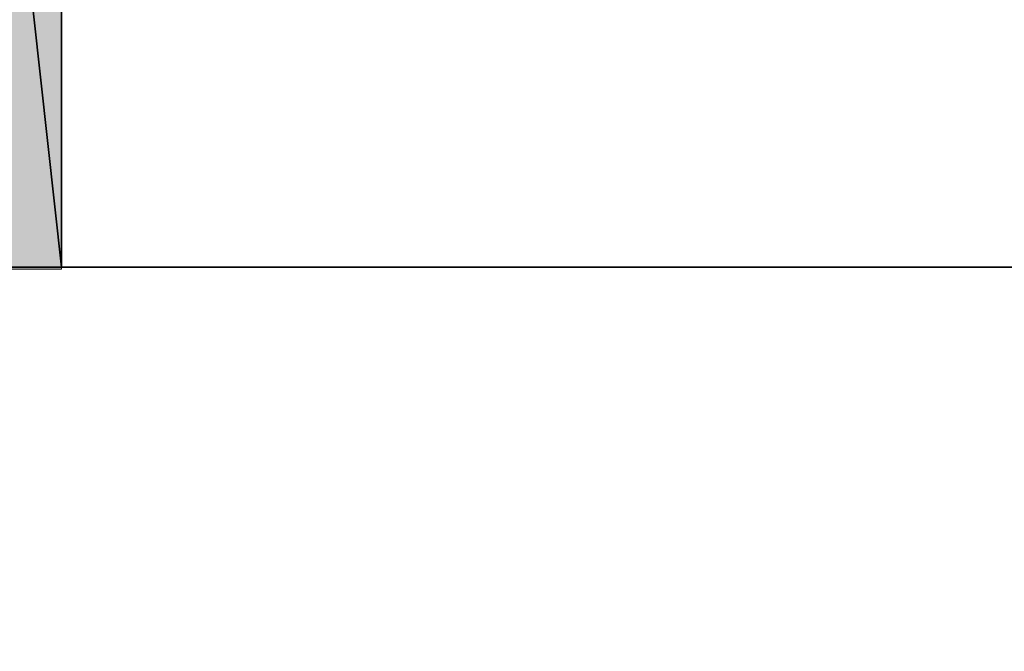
# Model space of a CAD drawing. Header units: inches. Extents: x 15 to 546804, y -66 to 267312.
# Tile 352 of 478: x 440134 to 440722, y 128784 to 129160. Entities that reach past the tile are written whole.
import ezdxf

# ---------------------------------------------------------------- set-up
doc = ezdxf.new("R2010")
doc.units = ezdxf.units.IN
doc.header["$MEASUREMENT"] = 0

msp = doc.modelspace()

# ---------------------------------------------------------------- hatches: boundary and pattern name
at = {"lineweight": 20}
h = msp.add_hatch(color=7, dxfattribs=at)
h.dxf.hatch_style = 1
h.paths.add_polyline_path([(440109.13, 129011.65), (440159.13, 129011.65), (440159.13, 129462.71), (440109.13, 129462.71)])

# ---------------------------------------------------------------- linework, layer by layer
at = {"color": 7, "lineweight": 20}
for p, q in [((440159.13, 129011.65, 315.83), (440159.13, 129462.71, 315.83)), ((440109.13, 129011.65, 315.83), (440159.13, 129011.65, 315.83))]:
    msp.add_line(p, q, dxfattribs=at)
at = {"color": 7}
for p, q in [((440159.13, 129462.71, 315.83), (440159.13, 129012.71, 315.83)), ((440159.13, 129462.71, 2950), (440159.13, 129012.71, 2950)), ((441309.13, 129012.71, 3000), (440109.13, 129012.71, 3000)), ((440109.13, 129012.71, 315.83), (440159.13, 129012.71, 315.83)), ((440159.13, 129012.71, 315.83), (440159.13, 129012.71, 2950)), ((440159.13, 129012.71, 2950), (441259.13, 129012.71, 2950))]:
    msp.add_line(p, q, dxfattribs=at)
at = {"color": 7, "lineweight": 20}
for points, invisible_edges in [([(437267.11, 121855.72, 300), (442517.1, 129105.71, 300), (437267.11, 107455.72, 300)], 3), ([(437267.11, 107455.72, 300), (442517.1, 129105.71, 300), (442517.1, 127254.31, 300)], 13)]:
    msp.add_3dface(points, dxfattribs=dict(at, invisible_edges=invisible_edges))

# ---------------------------------------------------------------- meshes
at = {"color": 7}
mesh = msp.add_polyface(dxfattribs=at)
corners = [(440109.13, 129462.71, 3000), (441309.13, 129012.71, 3000), (440109.13, 129012.71, 3000), (441309.13, 129462.71, 3000)]
mesh.append_faces([[corners[k] for k in face] for face in [(2, 1, 0), (3, 0, 1)]], dxfattribs={"vtx1": -1, "color": 7})
mesh = msp.add_polyface(dxfattribs=at)
corners = [(440159.13, 129012.71, 315.83), (440109.13, 129462.71, 315.83), (440109.13, 129012.71, 315.83), (440159.13, 129462.71, 315.83)]
mesh.append_faces([[corners[k] for k in face] for face in [(2, 1, 0), (3, 0, 1)]], dxfattribs={"vtx1": -1, "color": 7})
mesh = msp.add_polyface(dxfattribs=at)
corners = [(441259.13, 129012.71, 2950), (440159.13, 129462.71, 2950), (440159.13, 129012.71, 2950), (441259.13, 129462.71, 2950)]
mesh.append_faces([[corners[k] for k in face] for face in [(2, 1, 0), (3, 0, 1)]], dxfattribs={"vtx1": -1, "color": 7})
mesh = msp.add_polyface(dxfattribs=at)
corners = [(440159.13, 129012.71, 315.83), (440159.13, 129462.71, 2950), (440159.13, 129462.71, 315.83), (440159.13, 129012.71, 2950)]
mesh.append_faces([[corners[k] for k in face] for face in [(2, 1, 0), (3, 0, 1)]], dxfattribs={"vtx1": -1, "color": 7})
mesh = msp.add_polyface(dxfattribs=at)
corners = [(440109.13, 129012.71, 3000), (440159.13, 129012.71, 315.83), (440109.13, 129012.71, 315.83), (440159.13, 129012.71, 2950), (441259.13, 129012.71, 315.83), (441309.13, 129012.71, 3000), (441309.13, 129012.71, 315.83), (441259.13, 129012.71, 2950)]
mesh.append_faces([[corners[k] for k in face] for face in [(3, 0, 1), (0, 3, 5)]], dxfattribs={"vtx0": -1, "vtx1": -1, "color": 7})
mesh.append_faces([[corners[k] for k in face] for face in [(2, 1, 0), (6, 5, 4)]], dxfattribs={"vtx1": -1, "color": 7})
mesh.append_faces([[corners[k] for k in face] for face in [(7, 4, 5), (3, 7, 5)]], dxfattribs={"vtx1": -1, "vtx2": -1, "color": 7})

doc.saveas('drawing.dxf')
